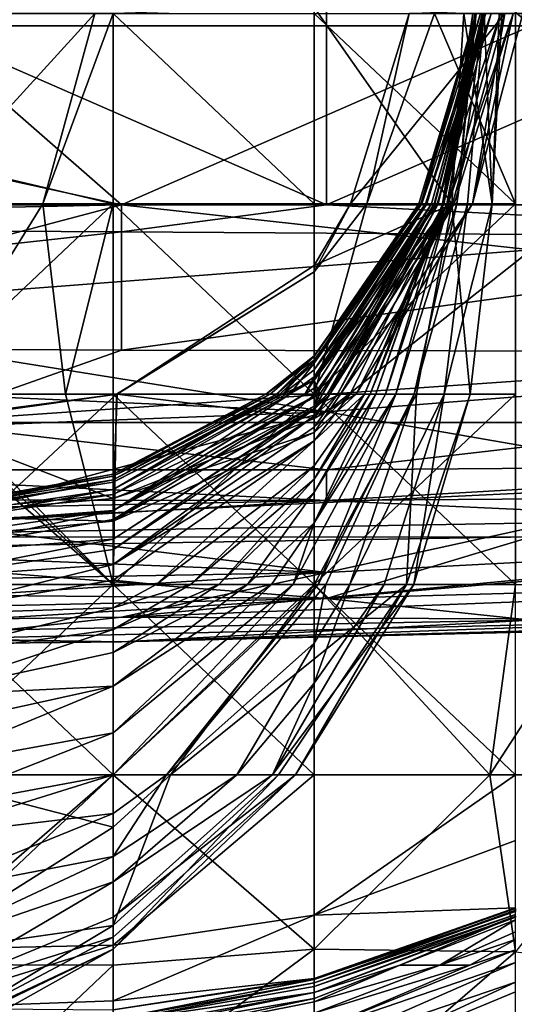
# Model space of a CAD drawing. Extents: x -161 to 11, y -10 to 160.
# Tile 380 of 499: x 0.973 to 0.9838, y -0.345 to -0.3235. Entities that reach past the tile are written whole.
import ezdxf

# ---------------------------------------------------------------- set-up
doc = ezdxf.new("R2010")
doc.units = 0
doc.header["$MEASUREMENT"] = 0
doc.layers.get('0').update_dxf_attribs({"linetype": 'CONTINUOUS'})

msp = doc.modelspace()

# ---------------------------------------------------------------- linework, layer by layer
for points in [[(0.961839, -0.315807, 0.380169), (0.970781, -0.32362, 0.375419), (0.979723, -0.319713, 0.377128)], [(0.952897, -0.319713, 0.266201), (0.979723, -0.319713, 0.266117), (0.970781, -0.32362, 0.268141)], [(0.970781, -0.32362, 0.375419), (0.984194, -0.32362, 0.374077), (0.979723, -0.319713, 0.377128)], [(0.970781, -0.32362, 0.268141), (0.979723, -0.319713, 0.266117), (0.979723, -0.327526, 0.271485)], [(0.979723, -0.319713, 0.266117), (0.993136, -0.319713, 0.266298), (0.988665, -0.32362, 0.268075)], [(0.988665, -0.319713, 0.375473), (0.979723, -0.319713, 0.377128), (0.984194, -0.32362, 0.374077)], [(0.988665, -0.32362, 0.268075), (0.979723, -0.327526, 0.271485), (0.979723, -0.319713, 0.266117)], [(0.975071, -0.323351, 0.001786), (0.975071, -0.327502, 0.001692), (0.957512, -0.323351, 0.001445)], [(0.970681, -0.331652, 0.001558), (0.957512, -0.323351, 0.001445), (0.975071, -0.327502, 0.001692)], [(0.971929, -0.323351, 0.018921), (0.970879, -0.327502, 0.018921), (0.974672, -0.323351, 0.015164)], [(0.974672, -0.323351, 0.015164), (0.970879, -0.327502, 0.018921), (0.973533, -0.327502, 0.015164)], [(0.975071, -0.323351, 0.014122), (0.974672, -0.323351, 0.015164), (0.973533, -0.327502, 0.015164)], [(0.975071, -0.323351, 0.014122), (0.973533, -0.327502, 0.015164), (0.975071, -0.327502, 0.011845)], [(0.97946, -0.323222, 0.011407), (0.975071, -0.323351, 0.014122), (0.97946, -0.327502, 0.0117)], [(0.97946, -0.327502, 0.0117), (0.975071, -0.323351, 0.014122), (0.975071, -0.327502, 0.011845)], [(0.97946, -0.323351, 0.001897), (0.97946, -0.327502, 0.002034), (0.975071, -0.323351, 0.001786)], [(0.975071, -0.327502, 0.001692), (0.975071, -0.323351, 0.001786), (0.97946, -0.327502, 0.002034)], [(0.982724, -0.323351, 0.015164), (0.97946, -0.323222, 0.011407), (0.982461, -0.327502, 0.015164)], [(0.97946, -0.327502, 0.0117), (0.982461, -0.327502, 0.015164), (0.97946, -0.323222, 0.011407)], [(0.98385, -0.327502, 0.003399), (0.97946, -0.323351, 0.001897), (0.98385, -0.323351, 0.002876)], [(0.97946, -0.327502, 0.002034), (0.97946, -0.323351, 0.001897), (0.98385, -0.327502, 0.003399)], [(0.980606, -0.327502, 0.270649), (0.981528, -0.323351, 0.266891), (0.980249, -0.327502, 0.266891)], [(0.981528, -0.323351, 0.266891), (0.983619, -0.323351, 0.263134), (0.980249, -0.327502, 0.266891)], [(0.982477, -0.327502, 0.263134), (0.980249, -0.327502, 0.266891), (0.983619, -0.323351, 0.263134)], [(0.980606, -0.327502, 0.270649), (0.98385, -0.327502, 0.27285), (0.98208, -0.323351, 0.270649)], [(0.981528, -0.323351, 0.266891), (0.980606, -0.327502, 0.270649), (0.98208, -0.323351, 0.270649)], [(0.981803, -0.327502, 0.20302), (0.983, -0.323351, 0.191749), (0.981744, -0.327502, 0.187992)], [(0.982981, -0.323351, 0.176721), (0.981744, -0.327502, 0.187992), (0.983, -0.323351, 0.191749)], [(0.981744, -0.327502, 0.187992), (0.982981, -0.323351, 0.176721), (0.981786, -0.327502, 0.172963)], [(0.983086, -0.323351, 0.165449), (0.981786, -0.327502, 0.172963), (0.982981, -0.323351, 0.176721)], [(0.981786, -0.327502, 0.172963), (0.983086, -0.323351, 0.165449), (0.981917, -0.327502, 0.161692)], [(0.981887, -0.327502, 0.214292), (0.983199, -0.323351, 0.206778), (0.981803, -0.327502, 0.20302)], [(0.983, -0.323351, 0.191749), (0.981803, -0.327502, 0.20302), (0.983199, -0.323351, 0.206778)], [(0.981887, -0.327502, 0.214292), (0.98214, -0.327502, 0.225563), (0.983317, -0.323351, 0.221806)], [(0.983199, -0.323351, 0.206778), (0.981887, -0.327502, 0.214292), (0.983317, -0.323351, 0.221806)], [(0.983165, -0.323351, 0.150421), (0.981917, -0.327502, 0.161692), (0.983086, -0.323351, 0.165449)], [(0.981917, -0.327502, 0.161692), (0.983165, -0.323351, 0.150421), (0.98202, -0.327502, 0.150421)], [(0.983176, -0.323351, 0.139149), (0.98202, -0.327502, 0.150421), (0.983165, -0.323351, 0.150421)], [(0.98202, -0.327502, 0.150421), (0.983176, -0.323351, 0.139149), (0.982072, -0.327502, 0.139149)], [(0.982072, -0.327502, 0.139149), (0.983176, -0.323351, 0.139149), (0.982092, -0.327502, 0.127878)], [(0.98385, -0.323351, 0.272102), (0.98208, -0.323351, 0.270649), (0.98385, -0.327502, 0.27285)], [(0.983129, -0.323351, 0.116607), (0.982092, -0.327502, 0.127878), (0.983176, -0.323351, 0.139149)], [(0.983129, -0.323351, 0.116607), (0.982162, -0.327502, 0.116607), (0.982092, -0.327502, 0.127878)], [(0.983519, -0.323351, 0.236834), (0.98214, -0.327502, 0.225563), (0.982382, -0.327502, 0.244349)], [(0.983317, -0.323351, 0.221806), (0.98214, -0.327502, 0.225563), (0.983519, -0.323351, 0.236834)], [(0.98318, -0.323351, 0.105335), (0.982162, -0.327502, 0.116607), (0.983129, -0.323351, 0.116607)], [(0.982162, -0.327502, 0.116607), (0.98318, -0.323351, 0.105335), (0.982286, -0.327502, 0.105335)], [(0.982351, -0.327502, 0.094064), (0.98312, -0.323351, 0.090307), (0.982256, -0.327502, 0.079035)], [(0.982256, -0.327502, 0.079035), (0.98312, -0.323351, 0.090307), (0.982918, -0.323351, 0.064007)], [(0.982256, -0.327502, 0.079035), (0.982918, -0.323351, 0.064007), (0.982277, -0.327502, 0.067764)], [(0.982277, -0.327502, 0.067764), (0.982918, -0.323351, 0.064007), (0.982391, -0.327502, 0.056493)], [(0.98312, -0.323351, 0.090307), (0.982286, -0.327502, 0.105335), (0.98318, -0.323351, 0.105335)], [(0.982286, -0.327502, 0.105335), (0.98312, -0.323351, 0.090307), (0.982351, -0.327502, 0.094064)], [(0.982508, -0.327502, 0.251863), (0.983798, -0.323351, 0.25562), (0.982382, -0.327502, 0.244349)], [(0.983519, -0.323351, 0.236834), (0.982382, -0.327502, 0.244349), (0.983798, -0.323351, 0.25562)], [(0.982959, -0.323351, 0.052735), (0.982391, -0.327502, 0.056493), (0.982918, -0.323351, 0.064007)], [(0.982391, -0.327502, 0.056493), (0.982959, -0.323351, 0.052735), (0.982567, -0.327502, 0.045221)], [(0.982461, -0.327502, 0.015164), (0.983339, -0.327502, 0.018921), (0.982724, -0.323351, 0.015164)], [(0.982911, -0.327502, 0.259377), (0.982477, -0.327502, 0.263134), (0.983619, -0.323351, 0.263134)], [(0.982911, -0.327502, 0.259377), (0.983798, -0.323351, 0.25562), (0.982508, -0.327502, 0.251863)], [(0.98299, -0.323351, 0.045221), (0.982567, -0.327502, 0.045221), (0.982959, -0.323351, 0.052735)], [(0.983169, -0.323351, 0.030193), (0.982567, -0.327502, 0.045221), (0.98299, -0.323351, 0.045221)], [(0.982567, -0.327502, 0.045221), (0.983169, -0.323351, 0.030193), (0.982803, -0.327502, 0.03395)], [(0.983555, -0.323351, 0.018921), (0.982724, -0.323351, 0.015164), (0.983339, -0.327502, 0.018921)], [(0.983169, -0.323351, 0.030193), (0.983342, -0.327502, 0.022678), (0.982803, -0.327502, 0.03395)], [(0.984012, -0.323351, 0.259377), (0.982911, -0.327502, 0.259377), (0.983619, -0.323351, 0.263134)], [(0.983798, -0.323351, 0.25562), (0.982911, -0.327502, 0.259377), (0.984012, -0.323351, 0.259377)], [(0.983492, -0.323351, 0.022678), (0.983342, -0.327502, 0.022678), (0.983169, -0.323351, 0.030193)], [(0.983339, -0.327502, 0.018921), (0.983342, -0.327502, 0.022678), (0.983555, -0.323351, 0.018921)], [(0.983555, -0.323351, 0.018921), (0.983342, -0.327502, 0.022678), (0.983492, -0.323351, 0.022678)], [(0.975252, -0.327526, 0.271605), (0.952897, -0.327985, 0.272269), (0.957368, -0.32362, 0.268196)], [(0.970781, -0.32362, 0.268141), (0.975252, -0.327526, 0.271605), (0.957368, -0.32362, 0.268196)], [(0.975252, -0.327526, 0.37193), (0.970781, -0.32362, 0.375419), (0.96631, -0.327526, 0.372397)], [(0.975252, -0.327526, 0.271605), (0.970781, -0.32362, 0.268141), (0.979723, -0.327526, 0.271485)], [(0.984194, -0.32362, 0.374077), (0.970781, -0.32362, 0.375419), (0.975252, -0.327526, 0.37193)], [(0.975252, -0.327526, 0.37193), (0.984194, -0.327526, 0.370882), (0.984194, -0.32362, 0.374077)], [(0.988665, -0.32362, 0.268075), (0.993136, -0.327526, 0.271482), (0.979723, -0.327526, 0.271485)], [(0.975252, -0.327526, 0.271605), (0.975252, -0.328115, 0.272269), (0.952897, -0.327985, 0.272269)], [(0.96631, -0.327526, 0.372397), (0.96631, -0.329883, 0.369925), (0.975252, -0.327526, 0.37193)], [(0.975252, -0.327526, 0.37193), (0.96631, -0.329883, 0.369925), (0.984194, -0.328501, 0.369925)], [(0.975071, -0.331652, 0.001736), (0.970681, -0.331652, 0.001558), (0.975071, -0.327502, 0.001692)], [(0.973533, -0.327502, 0.015164), (0.970879, -0.327502, 0.018921), (0.97096, -0.331652, 0.015164)], [(0.97096, -0.331652, 0.015164), (0.97403, -0.331652, 0.011407), (0.973533, -0.327502, 0.015164)], [(0.97403, -0.331652, 0.011407), (0.975071, -0.327502, 0.011845), (0.973533, -0.327502, 0.015164)], [(0.97403, -0.331652, 0.011407), (0.975071, -0.331652, 0.011113), (0.975071, -0.327502, 0.011845)], [(0.975071, -0.331652, 0.011113), (0.97946, -0.331652, 0.012571), (0.975071, -0.327502, 0.011845)], [(0.97946, -0.327502, 0.002034), (0.97946, -0.331652, 0.00251), (0.975071, -0.327502, 0.001692)], [(0.975071, -0.331652, 0.001736), (0.975071, -0.327502, 0.001692), (0.97946, -0.331652, 0.00251)], [(0.97946, -0.331652, 0.012571), (0.97946, -0.327502, 0.0117), (0.975071, -0.327502, 0.011845)], [(0.975252, -0.328115, 0.272269), (0.975252, -0.327526, 0.271605), (0.979723, -0.327526, 0.271485)], [(0.993136, -0.32823, 0.272269), (0.975252, -0.328115, 0.272269), (0.979723, -0.327526, 0.271485)], [(0.984194, -0.328501, 0.369925), (0.984194, -0.327526, 0.370882), (0.975252, -0.327526, 0.37193)], [(0.979256, -0.331652, 0.154178), (0.97946, -0.331273, 0.161692), (0.981917, -0.327502, 0.161692)], [(0.981917, -0.327502, 0.161692), (0.98202, -0.327502, 0.150421), (0.979256, -0.331652, 0.154178)], [(0.97946, -0.331523, 0.150421), (0.979256, -0.331652, 0.154178), (0.98202, -0.327502, 0.150421)], [(0.982461, -0.327502, 0.015164), (0.97946, -0.331652, 0.012571), (0.981688, -0.331652, 0.015164)], [(0.982461, -0.327502, 0.015164), (0.97946, -0.327502, 0.0117), (0.97946, -0.331652, 0.012571)], [(0.97946, -0.331652, 0.00251), (0.97946, -0.327502, 0.002034), (0.98385, -0.327502, 0.003399)], [(0.97946, -0.331652, 0.00251), (0.98385, -0.327502, 0.003399), (0.98385, -0.331652, 0.004321)], [(0.981887, -0.327502, 0.214292), (0.97946, -0.331121, 0.221806), (0.98214, -0.327502, 0.225563)], [(0.981887, -0.327502, 0.214292), (0.97946, -0.330912, 0.214292), (0.97946, -0.331121, 0.221806)], [(0.97946, -0.330814, 0.206778), (0.97946, -0.330912, 0.214292), (0.981887, -0.327502, 0.214292)], [(0.981887, -0.327502, 0.214292), (0.981803, -0.327502, 0.20302), (0.97946, -0.330814, 0.206778)], [(0.97946, -0.330833, 0.191749), (0.97946, -0.330814, 0.206778), (0.981803, -0.327502, 0.20302)], [(0.981803, -0.327502, 0.20302), (0.981744, -0.327502, 0.187992), (0.97946, -0.330833, 0.191749)], [(0.97946, -0.33093, 0.184235), (0.97946, -0.330833, 0.191749), (0.981744, -0.327502, 0.187992)], [(0.97946, -0.33093, 0.184235), (0.981744, -0.327502, 0.187992), (0.981786, -0.327502, 0.172963)], [(0.981786, -0.327502, 0.172963), (0.97946, -0.330973, 0.176721), (0.97946, -0.33093, 0.184235)], [(0.97946, -0.330973, 0.176721), (0.981786, -0.327502, 0.172963), (0.981917, -0.327502, 0.161692)], [(0.981917, -0.327502, 0.161692), (0.97946, -0.331273, 0.161692), (0.97946, -0.330973, 0.176721)], [(0.979521, -0.331652, 0.142906), (0.97946, -0.331523, 0.150421), (0.98202, -0.327502, 0.150421)], [(0.98385, -0.327502, 0.27285), (0.97946, -0.331652, 0.272314), (0.98385, -0.331652, 0.273603)], [(0.97946, -0.331652, 0.272314), (0.98385, -0.327502, 0.27285), (0.980606, -0.327502, 0.270649)], [(0.97946, -0.328984, 0.270649), (0.97946, -0.331652, 0.272314), (0.980606, -0.327502, 0.270649)], [(0.97946, -0.328984, 0.270649), (0.980606, -0.327502, 0.270649), (0.980249, -0.327502, 0.266891)], [(0.980249, -0.327502, 0.266891), (0.97946, -0.328846, 0.266891), (0.97946, -0.328984, 0.270649)], [(0.980249, -0.327502, 0.266891), (0.982477, -0.327502, 0.263134), (0.97946, -0.328846, 0.266891)], [(0.982477, -0.327502, 0.263134), (0.97946, -0.33218, 0.263134), (0.97946, -0.328846, 0.266891)], [(0.97946, -0.331343, 0.225563), (0.979581, -0.331652, 0.244349), (0.982382, -0.327502, 0.244349)], [(0.982382, -0.327502, 0.244349), (0.98214, -0.327502, 0.225563), (0.97946, -0.331343, 0.225563)], [(0.97946, -0.331121, 0.221806), (0.97946, -0.331343, 0.225563), (0.98214, -0.327502, 0.225563)], [(0.980373, -0.331652, 0.259377), (0.97946, -0.33218, 0.263134), (0.982477, -0.327502, 0.263134)], [(0.97946, -0.331965, 0.131635), (0.979521, -0.331652, 0.142906), (0.982072, -0.327502, 0.139149)], [(0.982072, -0.327502, 0.139149), (0.979742, -0.331652, 0.131635), (0.97946, -0.331965, 0.131635)], [(0.982072, -0.327502, 0.139149), (0.979521, -0.331652, 0.142906), (0.98202, -0.327502, 0.150421)], [(0.97975, -0.331652, 0.251863), (0.982382, -0.327502, 0.244349), (0.979581, -0.331652, 0.244349)], [(0.979723, -0.327526, 0.271485), (0.993136, -0.327526, 0.271482), (0.993136, -0.32823, 0.272269)], [(0.982092, -0.327502, 0.127878), (0.979742, -0.331652, 0.131635), (0.982072, -0.327502, 0.139149)], [(0.979742, -0.331652, 0.131635), (0.982092, -0.327502, 0.127878), (0.979796, -0.331652, 0.124121)], [(0.980035, -0.331652, 0.25562), (0.982508, -0.327502, 0.251863), (0.97975, -0.331652, 0.251863)], [(0.982382, -0.327502, 0.244349), (0.97975, -0.331652, 0.251863), (0.982508, -0.327502, 0.251863)], [(0.982162, -0.327502, 0.116607), (0.979796, -0.331652, 0.124121), (0.982092, -0.327502, 0.127878)], [(0.979796, -0.331652, 0.124121), (0.982162, -0.327502, 0.116607), (0.979969, -0.331652, 0.116607)], [(0.982286, -0.327502, 0.105335), (0.979969, -0.331652, 0.116607), (0.982162, -0.327502, 0.116607)], [(0.979969, -0.331652, 0.116607), (0.982286, -0.327502, 0.105335), (0.980242, -0.331652, 0.105335)], [(0.980373, -0.331652, 0.259377), (0.982911, -0.327502, 0.259377), (0.980035, -0.331652, 0.25562)], [(0.982508, -0.327502, 0.251863), (0.980035, -0.331652, 0.25562), (0.982911, -0.327502, 0.259377)], [(0.980242, -0.331652, 0.105335), (0.982286, -0.327502, 0.105335), (0.980556, -0.331652, 0.094064)], [(0.982911, -0.327502, 0.259377), (0.980373, -0.331652, 0.259377), (0.982477, -0.327502, 0.263134)], [(0.982351, -0.327502, 0.094064), (0.980556, -0.331652, 0.094064), (0.982286, -0.327502, 0.105335)], [(0.980556, -0.331652, 0.094064), (0.982351, -0.327502, 0.094064), (0.980676, -0.331652, 0.082792)], [(0.982256, -0.327502, 0.079035), (0.980676, -0.331652, 0.082792), (0.982351, -0.327502, 0.094064)], [(0.980676, -0.331652, 0.082792), (0.982256, -0.327502, 0.079035), (0.980802, -0.331652, 0.075278)], [(0.982277, -0.327502, 0.067764), (0.980802, -0.331652, 0.075278), (0.982256, -0.327502, 0.079035)], [(0.980802, -0.331652, 0.075278), (0.982277, -0.327502, 0.067764), (0.981015, -0.331652, 0.064007)], [(0.982391, -0.327502, 0.056493), (0.981015, -0.331652, 0.064007), (0.982277, -0.327502, 0.067764)], [(0.982391, -0.327502, 0.056493), (0.981242, -0.331652, 0.056493), (0.981015, -0.331652, 0.064007)], [(0.982567, -0.327502, 0.045221), (0.981242, -0.331652, 0.056493), (0.982391, -0.327502, 0.056493)], [(0.981242, -0.331652, 0.056493), (0.982567, -0.327502, 0.045221), (0.981636, -0.331652, 0.045221)], [(0.982803, -0.327502, 0.03395), (0.981636, -0.331652, 0.045221), (0.982567, -0.327502, 0.045221)], [(0.981636, -0.331652, 0.045221), (0.982803, -0.327502, 0.03395), (0.982294, -0.331652, 0.030193)], [(0.981688, -0.331652, 0.015164), (0.982863, -0.331652, 0.018921), (0.982461, -0.327502, 0.015164)], [(0.983342, -0.327502, 0.022678), (0.982294, -0.331652, 0.030193), (0.982803, -0.327502, 0.03395)], [(0.982294, -0.331652, 0.030193), (0.983342, -0.327502, 0.022678), (0.982863, -0.331652, 0.018921)], [(0.983339, -0.327502, 0.018921), (0.982461, -0.327502, 0.015164), (0.982863, -0.331652, 0.018921)], [(0.983339, -0.327502, 0.018921), (0.982863, -0.331652, 0.018921), (0.983342, -0.327502, 0.022678)], [(0.952897, -0.330565, 0.276175), (0.952897, -0.327985, 0.272269), (0.975252, -0.328115, 0.272269)], [(0.952897, -0.330565, 0.276175), (0.975252, -0.328115, 0.272269), (0.975252, -0.330692, 0.276175)], [(0.975252, -0.330692, 0.276175), (0.975252, -0.328115, 0.272269), (0.993136, -0.32823, 0.272269)], [(0.975252, -0.330692, 0.276175), (0.993136, -0.32823, 0.272269), (0.993136, -0.330727, 0.276175)], [(0.96631, -0.329883, 0.369925), (0.979723, -0.33204, 0.366019), (0.984194, -0.328501, 0.369925)], [(0.979723, -0.33204, 0.366019), (0.988665, -0.331329, 0.366019), (0.984194, -0.328501, 0.369925)], [(0.97946, -0.328846, 0.266891), (0.97946, -0.33218, 0.263134), (0.975158, -0.331652, 0.266891)], [(0.97946, -0.328984, 0.270649), (0.97946, -0.328846, 0.266891), (0.975158, -0.331652, 0.266891)], [(0.975145, -0.331652, 0.270649), (0.97946, -0.331652, 0.272314), (0.97946, -0.328984, 0.270649)], [(0.97946, -0.328984, 0.270649), (0.975158, -0.331652, 0.266891), (0.975145, -0.331652, 0.270649)], [(0.96631, -0.329883, 0.369925), (0.96631, -0.331432, 0.367816), (0.979723, -0.33204, 0.366019)], [(0.970781, -0.332271, 0.280081), (0.952897, -0.330565, 0.276175), (0.975252, -0.330692, 0.276175)], [(0.993136, -0.330727, 0.276175), (0.970781, -0.332271, 0.280081), (0.975252, -0.330692, 0.276175)], [(0.988665, -0.332267, 0.280081), (0.970781, -0.332271, 0.280081), (0.993136, -0.330727, 0.276175)], [(0.97946, -0.330814, 0.206778), (0.978404, -0.331652, 0.206778), (0.97946, -0.330912, 0.214292)], [(0.978404, -0.331652, 0.206778), (0.97946, -0.330814, 0.206778), (0.97946, -0.330833, 0.191749)], [(0.978404, -0.331652, 0.206778), (0.97946, -0.330833, 0.191749), (0.978496, -0.331652, 0.191749)], [(0.978638, -0.331652, 0.184235), (0.978496, -0.331652, 0.191749), (0.97946, -0.330833, 0.191749)], [(0.97946, -0.33093, 0.184235), (0.978638, -0.331652, 0.184235), (0.97946, -0.330833, 0.191749)], [(0.97946, -0.330912, 0.214292), (0.978404, -0.331652, 0.206778), (0.978767, -0.331652, 0.221806)], [(0.978638, -0.331652, 0.184235), (0.97946, -0.33093, 0.184235), (0.978708, -0.331652, 0.176721)], [(0.97946, -0.33093, 0.184235), (0.97946, -0.330973, 0.176721), (0.978708, -0.331652, 0.176721)], [(0.978924, -0.331652, 0.165449), (0.978708, -0.331652, 0.176721), (0.97946, -0.330973, 0.176721)], [(0.97946, -0.330912, 0.214292), (0.978767, -0.331652, 0.221806), (0.97946, -0.331121, 0.221806)], [(0.97946, -0.330973, 0.176721), (0.97946, -0.331273, 0.161692), (0.978924, -0.331652, 0.165449)], [(0.97946, -0.331121, 0.221806), (0.978767, -0.331652, 0.221806), (0.97946, -0.331343, 0.225563)], [(0.97946, -0.331273, 0.161692), (0.979256, -0.331652, 0.154178), (0.978924, -0.331652, 0.165449)], [(0.96631, -0.331432, 0.367816), (0.96631, -0.332555, 0.366019), (0.979723, -0.33204, 0.366019)], [(0.97946, -0.331343, 0.225563), (0.978767, -0.331652, 0.221806), (0.975071, -0.333573, 0.225563)], [(0.97946, -0.331343, 0.225563), (0.975071, -0.333843, 0.244349), (0.979581, -0.331652, 0.244349)], [(0.97946, -0.331343, 0.225563), (0.975071, -0.333573, 0.225563), (0.975071, -0.333843, 0.244349)], [(0.979723, -0.33204, 0.366019), (0.988665, -0.333586, 0.362112), (0.988665, -0.331329, 0.366019)], [(0.975071, -0.335802, 0.011627), (0.97096, -0.331652, 0.015164), (0.970681, -0.331983, 0.015164)], [(0.975071, -0.331652, 0.001736), (0.975071, -0.335802, 0.002185), (0.970681, -0.331652, 0.001558)], [(0.970681, -0.335802, 0.001684), (0.970681, -0.331652, 0.001558), (0.975071, -0.335802, 0.002185)], [(0.970681, -0.332287, 0.270649), (0.970681, -0.335802, 0.273739), (0.975145, -0.331652, 0.270649)], [(0.975071, -0.335802, 0.273755), (0.975145, -0.331652, 0.270649), (0.970681, -0.335802, 0.273739)], [(0.975158, -0.331652, 0.266891), (0.970681, -0.332287, 0.270649), (0.975145, -0.331652, 0.270649)], [(0.975158, -0.331652, 0.266891), (0.970681, -0.332243, 0.266891), (0.970681, -0.332287, 0.270649)], [(0.970681, -0.332243, 0.266891), (0.975158, -0.331652, 0.266891), (0.975071, -0.333925, 0.263134)], [(0.97403, -0.331652, 0.011407), (0.97096, -0.331652, 0.015164), (0.975071, -0.335802, 0.011627)], [(0.975071, -0.335802, 0.011627), (0.975071, -0.331652, 0.011113), (0.97403, -0.331652, 0.011407)], [(0.975071, -0.334196, 0.154178), (0.97946, -0.331523, 0.150421), (0.979521, -0.331652, 0.142906)], [(0.97946, -0.331523, 0.150421), (0.975071, -0.334196, 0.154178), (0.979256, -0.331652, 0.154178)], [(0.97946, -0.331652, 0.012571), (0.975071, -0.335802, 0.011627), (0.97946, -0.335802, 0.01487)], [(0.975071, -0.335802, 0.011627), (0.97946, -0.331652, 0.012571), (0.975071, -0.331652, 0.011113)], [(0.975071, -0.331652, 0.001736), (0.97946, -0.331652, 0.00251), (0.97946, -0.335802, 0.003429)], [(0.975071, -0.335802, 0.002185), (0.975071, -0.331652, 0.001736), (0.97946, -0.335802, 0.003429)], [(0.975071, -0.333573, 0.225563), (0.978767, -0.331652, 0.221806), (0.975071, -0.333439, 0.218049)], [(0.978404, -0.331652, 0.206778), (0.975071, -0.333439, 0.218049), (0.978767, -0.331652, 0.221806)], [(0.975071, -0.333439, 0.218049), (0.978404, -0.331652, 0.206778), (0.975071, -0.333393, 0.206778)], [(0.978496, -0.331652, 0.191749), (0.975071, -0.333393, 0.206778), (0.978404, -0.331652, 0.206778)], [(0.975071, -0.333393, 0.206778), (0.978496, -0.331652, 0.191749), (0.975071, -0.333521, 0.191749)], [(0.978638, -0.331652, 0.184235), (0.975071, -0.333521, 0.191749), (0.978496, -0.331652, 0.191749)], [(0.975071, -0.333521, 0.191749), (0.978638, -0.331652, 0.184235), (0.975071, -0.333733, 0.176721)], [(0.978708, -0.331652, 0.176721), (0.975071, -0.333733, 0.176721), (0.978638, -0.331652, 0.184235)], [(0.978924, -0.331652, 0.165449), (0.975071, -0.333733, 0.176721), (0.978708, -0.331652, 0.176721)], [(0.975071, -0.333733, 0.176721), (0.978924, -0.331652, 0.165449), (0.975071, -0.334196, 0.154178)], [(0.979256, -0.331652, 0.154178), (0.975071, -0.334196, 0.154178), (0.978924, -0.331652, 0.165449)], [(0.975071, -0.334196, 0.154178), (0.979521, -0.331652, 0.142906), (0.975071, -0.334387, 0.146664)], [(0.975071, -0.334387, 0.146664), (0.979521, -0.331652, 0.142906), (0.97946, -0.331965, 0.131635)], [(0.975071, -0.335802, 0.273755), (0.97946, -0.335802, 0.273968), (0.97946, -0.331652, 0.272314)], [(0.97946, -0.331652, 0.272314), (0.975145, -0.331652, 0.270649), (0.975071, -0.335802, 0.273755)], [(0.975071, -0.333925, 0.263134), (0.975158, -0.331652, 0.266891), (0.97946, -0.33218, 0.263134)], [(0.975071, -0.334186, 0.25562), (0.97946, -0.331912, 0.251863), (0.979581, -0.331652, 0.244349)], [(0.979581, -0.331652, 0.244349), (0.975071, -0.333843, 0.244349), (0.975071, -0.334186, 0.25562)], [(0.978997, -0.335802, 0.06025), (0.981242, -0.331652, 0.056493), (0.979544, -0.335802, 0.052735)], [(0.97946, -0.334459, 0.067764), (0.981242, -0.331652, 0.056493), (0.978997, -0.335802, 0.06025)], [(0.981688, -0.331652, 0.015164), (0.97946, -0.335802, 0.01487), (0.981469, -0.335802, 0.018921)], [(0.97946, -0.335802, 0.01487), (0.981688, -0.331652, 0.015164), (0.97946, -0.331652, 0.012571)], [(0.98385, -0.331652, 0.004321), (0.98385, -0.335802, 0.005897), (0.97946, -0.335802, 0.003429)], [(0.97946, -0.335802, 0.003429), (0.97946, -0.331652, 0.00251), (0.98385, -0.331652, 0.004321)], [(0.980556, -0.331652, 0.094064), (0.97946, -0.333214, 0.094064), (0.97946, -0.332666, 0.105335)], [(0.97946, -0.333508, 0.08655), (0.97946, -0.333214, 0.094064), (0.980556, -0.331652, 0.094064)], [(0.980556, -0.331652, 0.094064), (0.980676, -0.331652, 0.082792), (0.97946, -0.333508, 0.08655)], [(0.980676, -0.331652, 0.082792), (0.97946, -0.333788, 0.079035), (0.97946, -0.333508, 0.08655)], [(0.980676, -0.331652, 0.082792), (0.980802, -0.331652, 0.075278), (0.97946, -0.333788, 0.079035)], [(0.980802, -0.331652, 0.075278), (0.97946, -0.334459, 0.067764), (0.97946, -0.333788, 0.079035)], [(0.980802, -0.331652, 0.075278), (0.981015, -0.331652, 0.064007), (0.97946, -0.334459, 0.067764)], [(0.97946, -0.334459, 0.067764), (0.981015, -0.331652, 0.064007), (0.981242, -0.331652, 0.056493)], [(0.980373, -0.331652, 0.259377), (0.97946, -0.332485, 0.259377), (0.97946, -0.33218, 0.263134)], [(0.980035, -0.331652, 0.25562), (0.97946, -0.332485, 0.259377), (0.980373, -0.331652, 0.259377)], [(0.980035, -0.331652, 0.25562), (0.97946, -0.331912, 0.251863), (0.97946, -0.332485, 0.259377)], [(0.97975, -0.331652, 0.251863), (0.97946, -0.331912, 0.251863), (0.980035, -0.331652, 0.25562)], [(0.97946, -0.331912, 0.251863), (0.97975, -0.331652, 0.251863), (0.979581, -0.331652, 0.244349)], [(0.97946, -0.331988, 0.127878), (0.97946, -0.331965, 0.131635), (0.979742, -0.331652, 0.131635)], [(0.979742, -0.331652, 0.131635), (0.979796, -0.331652, 0.124121), (0.97946, -0.331988, 0.127878)], [(0.979796, -0.331652, 0.124121), (0.97946, -0.332133, 0.120364), (0.97946, -0.331988, 0.127878)], [(0.979796, -0.331652, 0.124121), (0.979969, -0.331652, 0.116607), (0.97946, -0.332133, 0.120364)], [(0.979969, -0.331652, 0.116607), (0.97946, -0.332369, 0.112849), (0.97946, -0.332133, 0.120364)], [(0.979969, -0.331652, 0.116607), (0.980242, -0.331652, 0.105335), (0.97946, -0.332369, 0.112849)], [(0.980242, -0.331652, 0.105335), (0.97946, -0.332666, 0.105335), (0.97946, -0.332369, 0.112849)], [(0.97946, -0.332666, 0.105335), (0.980242, -0.331652, 0.105335), (0.980556, -0.331652, 0.094064)], [(0.98385, -0.331652, 0.273603), (0.97946, -0.331652, 0.272314), (0.98385, -0.335802, 0.273611)], [(0.98385, -0.335802, 0.273611), (0.97946, -0.331652, 0.272314), (0.97946, -0.335802, 0.273968)], [(0.981636, -0.331652, 0.045221), (0.979544, -0.335802, 0.052735), (0.981242, -0.331652, 0.056493)], [(0.979544, -0.335802, 0.052735), (0.981636, -0.331652, 0.045221), (0.979713, -0.335802, 0.048978)], [(0.979713, -0.335802, 0.048978), (0.981636, -0.331652, 0.045221), (0.980232, -0.335802, 0.041464)], [(0.982294, -0.331652, 0.030193), (0.980232, -0.335802, 0.041464), (0.981636, -0.331652, 0.045221)], [(0.980232, -0.335802, 0.041464), (0.982294, -0.331652, 0.030193), (0.980982, -0.335802, 0.030193)], [(0.980982, -0.335802, 0.030193), (0.982294, -0.331652, 0.030193), (0.981634, -0.335802, 0.022678)], [(0.981688, -0.331652, 0.015164), (0.981469, -0.335802, 0.018921), (0.982863, -0.331652, 0.018921)], [(0.981469, -0.335802, 0.018921), (0.981634, -0.335802, 0.022678), (0.982863, -0.331652, 0.018921)], [(0.982863, -0.331652, 0.018921), (0.981634, -0.335802, 0.022678), (0.982294, -0.331652, 0.030193)], [(0.97946, -0.331912, 0.251863), (0.975071, -0.334422, 0.259377), (0.97946, -0.332485, 0.259377)], [(0.97946, -0.331912, 0.251863), (0.975071, -0.334186, 0.25562), (0.975071, -0.334422, 0.259377)], [(0.96631, -0.332555, 0.366019), (0.970781, -0.334445, 0.362112), (0.979723, -0.33204, 0.366019)], [(0.967214, -0.335802, 0.015164), (0.975071, -0.335802, 0.011627), (0.970681, -0.331983, 0.015164)], [(0.979723, -0.33204, 0.366019), (0.970781, -0.334445, 0.362112), (0.988665, -0.333586, 0.362112)], [(0.97946, -0.331965, 0.131635), (0.975071, -0.334812, 0.131635), (0.975071, -0.334387, 0.146664)], [(0.97946, -0.331965, 0.131635), (0.97946, -0.331988, 0.127878), (0.975071, -0.334812, 0.131635)], [(0.975071, -0.334812, 0.131635), (0.97946, -0.331988, 0.127878), (0.975071, -0.335039, 0.124121)], [(0.97946, -0.332133, 0.120364), (0.975071, -0.335039, 0.124121), (0.97946, -0.331988, 0.127878)], [(0.975071, -0.335039, 0.124121), (0.97946, -0.332133, 0.120364), (0.975071, -0.335368, 0.116607)], [(0.97946, -0.332369, 0.112849), (0.975071, -0.335368, 0.116607), (0.97946, -0.332133, 0.120364)], [(0.96631, -0.333299, 0.283987), (0.970781, -0.332271, 0.280081), (0.979723, -0.333299, 0.283987)], [(0.970681, -0.334308, 0.263134), (0.970681, -0.332243, 0.266891), (0.975071, -0.333925, 0.263134)], [(0.979723, -0.333299, 0.283987), (0.970781, -0.332271, 0.280081), (0.988665, -0.332267, 0.280081)], [(0.97946, -0.33218, 0.263134), (0.97946, -0.332485, 0.259377), (0.975071, -0.333925, 0.263134)], [(0.97946, -0.332666, 0.105335), (0.975071, -0.335368, 0.116607), (0.97946, -0.332369, 0.112849)], [(0.979723, -0.333299, 0.283987), (0.988665, -0.332267, 0.280081), (0.993136, -0.333203, 0.283987)], [(0.975071, -0.333925, 0.263134), (0.97946, -0.332485, 0.259377), (0.975071, -0.334422, 0.259377)], [(0.975071, -0.335368, 0.116607), (0.97946, -0.332666, 0.105335), (0.975071, -0.335711, 0.109092)], [(0.975071, -0.335711, 0.109092), (0.97946, -0.332666, 0.105335), (0.976006, -0.335802, 0.097821)], [(0.97946, -0.333214, 0.094064), (0.976006, -0.335802, 0.097821), (0.97946, -0.332666, 0.105335)], [(0.976006, -0.335802, 0.097821), (0.97946, -0.333214, 0.094064), (0.976756, -0.335802, 0.090307)], [(0.97946, -0.333508, 0.08655), (0.976756, -0.335802, 0.090307), (0.97946, -0.333214, 0.094064)], [(0.979723, -0.333967, 0.287894), (0.993136, -0.333203, 0.283987), (0.993136, -0.333865, 0.287894)], [(0.993136, -0.333203, 0.283987), (0.979723, -0.333967, 0.287894), (0.979723, -0.333299, 0.283987)], [(0.979723, -0.333967, 0.287894), (0.935013, -0.333914, 0.287894), (0.96631, -0.333299, 0.283987)], [(0.96631, -0.333299, 0.283987), (0.979723, -0.333299, 0.283987), (0.979723, -0.333967, 0.287894)], [(0.975071, -0.333393, 0.206778), (0.970681, -0.33419, 0.210535), (0.975071, -0.333439, 0.218049)], [(0.970681, -0.33419, 0.210535), (0.975071, -0.333393, 0.206778), (0.970681, -0.334219, 0.20302)], [(0.975071, -0.333521, 0.191749), (0.970681, -0.334219, 0.20302), (0.975071, -0.333393, 0.206778)], [(0.970681, -0.334255, 0.225563), (0.975071, -0.333573, 0.225563), (0.975071, -0.333439, 0.218049)], [(0.970681, -0.334255, 0.225563), (0.975071, -0.333439, 0.218049), (0.970681, -0.33419, 0.210535)], [(0.970681, -0.334219, 0.20302), (0.975071, -0.333521, 0.191749), (0.970681, -0.334383, 0.187992)], [(0.975071, -0.333733, 0.176721), (0.970681, -0.334383, 0.187992), (0.975071, -0.333521, 0.191749)], [(0.970681, -0.334277, 0.236834), (0.975071, -0.333843, 0.244349), (0.975071, -0.333573, 0.225563)], [(0.975071, -0.333573, 0.225563), (0.970681, -0.334255, 0.225563), (0.970681, -0.334277, 0.236834)], [(0.970781, -0.334445, 0.362112), (0.979723, -0.335537, 0.358206), (0.988665, -0.333586, 0.362112)], [(0.976756, -0.335802, 0.090307), (0.97946, -0.333508, 0.08655), (0.977379, -0.335802, 0.082792)], [(0.97946, -0.333788, 0.079035), (0.977379, -0.335802, 0.082792), (0.97946, -0.333508, 0.08655)], [(0.988665, -0.333586, 0.362112), (0.979723, -0.335537, 0.358206), (0.993136, -0.334835, 0.358206)], [(0.970681, -0.334383, 0.187992), (0.975071, -0.333733, 0.176721), (0.970681, -0.334542, 0.172963)], [(0.970681, -0.334542, 0.172963), (0.975071, -0.333733, 0.176721), (0.975071, -0.334196, 0.154178)], [(0.975071, -0.333843, 0.244349), (0.970681, -0.334521, 0.248106), (0.975071, -0.334186, 0.25562)], [(0.970681, -0.334521, 0.248106), (0.975071, -0.333843, 0.244349), (0.970681, -0.334277, 0.236834)], [(0.977379, -0.335802, 0.082792), (0.97946, -0.333788, 0.079035), (0.978003, -0.335802, 0.075278)], [(0.97946, -0.334459, 0.067764), (0.978003, -0.335802, 0.075278), (0.97946, -0.333788, 0.079035)], [(0.988665, -0.334388, 0.2918), (0.979723, -0.333967, 0.287894), (0.993136, -0.333865, 0.287894)], [(0.957368, -0.334423, 0.2918), (0.935013, -0.333914, 0.287894), (0.979723, -0.333967, 0.287894)], [(0.979723, -0.333967, 0.287894), (0.96631, -0.334769, 0.295706), (0.957368, -0.334423, 0.2918)], [(0.988665, -0.334388, 0.2918), (0.96631, -0.334769, 0.295706), (0.979723, -0.333967, 0.287894)], [(0.975071, -0.333925, 0.263134), (0.975071, -0.334422, 0.259377), (0.970681, -0.334308, 0.263134)], [(0.975071, -0.334422, 0.259377), (0.975071, -0.334186, 0.25562), (0.970681, -0.334829, 0.259377)], [(0.970681, -0.334829, 0.259377), (0.975071, -0.334186, 0.25562), (0.970681, -0.334521, 0.248106)], [(0.970681, -0.334542, 0.172963), (0.975071, -0.334196, 0.154178), (0.970681, -0.335133, 0.146664)], [(0.975071, -0.334196, 0.154178), (0.975071, -0.334387, 0.146664), (0.970681, -0.335133, 0.146664)], [(0.970781, -0.334445, 0.362112), (0.957368, -0.334648, 0.362112), (0.979723, -0.335537, 0.358206)], [(0.984194, -0.33476, 0.295706), (0.96631, -0.334769, 0.295706), (0.988665, -0.334388, 0.2918)], [(0.975071, -0.334422, 0.259377), (0.970681, -0.334829, 0.259377), (0.970681, -0.334308, 0.263134)], [(0.970681, -0.335133, 0.146664), (0.975071, -0.334387, 0.146664), (0.975071, -0.334812, 0.131635)], [(0.97946, -0.334459, 0.067764), (0.978524, -0.335802, 0.067764), (0.978003, -0.335802, 0.075278)], [(0.978524, -0.335802, 0.067764), (0.97946, -0.334459, 0.067764), (0.978997, -0.335802, 0.06025)], [(0.957368, -0.334648, 0.362112), (0.957368, -0.335934, 0.358206), (0.979723, -0.335537, 0.358206)], [(0.96631, -0.335055, 0.299612), (0.984194, -0.33476, 0.295706), (0.979723, -0.336108, 0.319144)], [(0.96631, -0.335055, 0.299612), (0.96631, -0.334769, 0.295706), (0.984194, -0.33476, 0.295706)], [(0.970681, -0.335133, 0.146664), (0.975071, -0.334812, 0.131635), (0.970681, -0.335673, 0.127878)], [(0.975071, -0.335039, 0.124121), (0.970681, -0.335673, 0.127878), (0.975071, -0.334812, 0.131635)], [(0.975252, -0.336511, 0.3543), (0.993136, -0.335821, 0.3543), (0.993136, -0.334835, 0.358206)], [(0.979723, -0.335537, 0.358206), (0.975252, -0.336511, 0.3543), (0.993136, -0.334835, 0.358206)], [(0.984194, -0.33476, 0.295706), (0.993136, -0.334939, 0.299612), (0.979723, -0.336108, 0.319144)], [(0.979723, -0.336108, 0.319144), (0.993136, -0.334939, 0.299612), (0.993136, -0.335729, 0.315237)], [(0.961839, -0.33595, 0.315237), (0.96631, -0.335055, 0.299612), (0.979723, -0.336108, 0.319144)], [(0.970681, -0.335673, 0.127878), (0.975071, -0.335039, 0.124121), (0.975071, -0.335368, 0.116607)], [(0.975071, -0.335368, 0.116607), (0.975071, -0.335711, 0.109092), (0.970681, -0.336458, 0.109092)], [(0.970681, -0.335673, 0.127878), (0.975071, -0.335368, 0.116607), (0.970681, -0.336458, 0.109092)], [(0.957368, -0.335934, 0.358206), (0.961839, -0.336691, 0.3543), (0.979723, -0.335537, 0.358206)], [(0.961839, -0.336691, 0.3543), (0.975252, -0.336511, 0.3543), (0.979723, -0.335537, 0.358206)], [(0.975071, -0.335802, 0.011627), (0.967214, -0.335802, 0.015164), (0.970681, -0.339952, 0.011823)], [(0.970681, -0.336458, 0.109092), (0.975071, -0.335711, 0.109092), (0.975071, -0.336314, 0.097821)], [(0.970681, -0.339952, 0.011823), (0.975071, -0.339952, 0.01407), (0.975071, -0.335802, 0.011627)], [(0.975071, -0.335802, 0.002185), (0.975071, -0.339952, 0.003269), (0.970681, -0.335802, 0.001684)], [(0.970681, -0.339952, 0.002354), (0.970681, -0.335802, 0.001684), (0.975071, -0.339952, 0.003269)], [(0.970681, -0.335802, 0.273739), (0.975071, -0.339952, 0.273496), (0.975071, -0.335802, 0.273755)], [(0.975071, -0.339952, 0.273496), (0.970681, -0.335802, 0.273739), (0.970681, -0.339952, 0.273577)], [(0.976006, -0.335802, 0.097821), (0.975071, -0.336314, 0.097821), (0.975071, -0.335711, 0.109092)], [(0.978997, -0.335802, 0.06025), (0.979544, -0.335802, 0.052735), (0.975071, -0.339952, 0.056243)], [(0.975071, -0.339952, 0.01407), (0.97946, -0.335802, 0.01487), (0.975071, -0.335802, 0.011627)], [(0.975071, -0.339952, 0.01407), (0.976319, -0.339952, 0.015164), (0.97946, -0.335802, 0.01487)], [(0.975071, -0.339952, 0.003269), (0.975071, -0.335802, 0.002185), (0.97946, -0.335802, 0.003429)], [(0.97946, -0.339952, 0.005078), (0.975071, -0.339952, 0.003269), (0.97946, -0.335802, 0.003429)], [(0.975071, -0.335802, 0.273755), (0.97946, -0.339952, 0.273099), (0.97946, -0.335802, 0.273968)], [(0.975071, -0.339952, 0.273496), (0.97946, -0.339952, 0.273099), (0.975071, -0.335802, 0.273755)], [(0.976756, -0.335802, 0.090307), (0.975071, -0.336314, 0.097821), (0.976006, -0.335802, 0.097821)], [(0.975071, -0.336314, 0.097821), (0.976756, -0.335802, 0.090307), (0.975071, -0.336785, 0.090307)], [(0.977379, -0.335802, 0.082792), (0.975071, -0.336785, 0.090307), (0.976756, -0.335802, 0.090307)], [(0.975071, -0.336785, 0.090307), (0.977379, -0.335802, 0.082792), (0.975071, -0.337282, 0.082792)], [(0.978003, -0.335802, 0.075278), (0.975071, -0.337282, 0.082792), (0.977379, -0.335802, 0.082792)], [(0.975071, -0.337282, 0.082792), (0.978003, -0.335802, 0.075278), (0.975071, -0.338022, 0.075278)], [(0.975071, -0.338022, 0.075278), (0.978003, -0.335802, 0.075278), (0.978524, -0.335802, 0.067764)], [(0.975071, -0.338022, 0.075278), (0.978524, -0.335802, 0.067764), (0.975071, -0.339038, 0.064007)], [(0.978524, -0.335802, 0.067764), (0.978997, -0.335802, 0.06025), (0.975071, -0.339038, 0.064007)], [(0.975071, -0.339038, 0.064007), (0.978997, -0.335802, 0.06025), (0.975071, -0.339952, 0.056243)], [(0.976235, -0.339952, 0.048978), (0.975071, -0.339952, 0.056243), (0.979544, -0.335802, 0.052735)], [(0.979713, -0.335802, 0.048978), (0.976235, -0.339952, 0.048978), (0.979544, -0.335802, 0.052735)], [(0.976235, -0.339952, 0.048978), (0.979713, -0.335802, 0.048978), (0.97946, -0.33708, 0.041464)], [(0.976319, -0.339952, 0.015164), (0.978675, -0.339952, 0.018921), (0.981469, -0.335802, 0.018921)], [(0.976319, -0.339952, 0.015164), (0.981469, -0.335802, 0.018921), (0.97946, -0.335802, 0.01487)], [(0.980982, -0.335802, 0.030193), (0.978546, -0.339952, 0.030193), (0.97946, -0.337951, 0.03395)], [(0.978546, -0.339952, 0.030193), (0.980982, -0.335802, 0.030193), (0.981634, -0.335802, 0.022678)], [(0.981634, -0.335802, 0.022678), (0.97905, -0.339952, 0.022678), (0.978546, -0.339952, 0.030193)], [(0.978675, -0.339952, 0.018921), (0.97905, -0.339952, 0.022678), (0.981469, -0.335802, 0.018921)], [(0.981469, -0.335802, 0.018921), (0.97905, -0.339952, 0.022678), (0.981634, -0.335802, 0.022678)], [(0.97946, -0.339952, 0.005078), (0.97946, -0.335802, 0.003429), (0.983289, -0.339952, 0.00765)], [(0.97946, -0.335802, 0.003429), (0.98385, -0.335802, 0.005897), (0.983289, -0.339952, 0.00765)], [(0.97946, -0.335802, 0.273968), (0.98385, -0.339952, 0.271923), (0.98385, -0.335802, 0.273611)], [(0.97946, -0.339952, 0.273099), (0.98385, -0.339952, 0.271923), (0.97946, -0.335802, 0.273968)], [(0.979713, -0.335802, 0.048978), (0.980232, -0.335802, 0.041464), (0.97946, -0.33708, 0.041464)], [(0.97946, -0.337951, 0.03395), (0.97946, -0.33708, 0.041464), (0.980232, -0.335802, 0.041464)], [(0.980232, -0.335802, 0.041464), (0.980982, -0.335802, 0.030193), (0.97946, -0.337951, 0.03395)], [(0.979723, -0.336108, 0.319144), (0.993136, -0.335729, 0.315237), (0.984194, -0.336582, 0.330862)], [(0.985988, -0.335802, 0.00765), (0.986909, -0.339952, 0.011407), (0.983289, -0.339952, 0.00765)], [(0.983289, -0.339952, 0.00765), (0.98385, -0.335802, 0.005897), (0.985988, -0.335802, 0.00765)], [(0.957368, -0.336601, 0.326956), (0.961839, -0.33595, 0.315237), (0.979723, -0.336108, 0.319144)], [(0.975252, -0.336511, 0.3543), (0.988665, -0.336571, 0.350394), (0.993136, -0.335821, 0.3543)], [(0.957368, -0.336601, 0.326956), (0.979723, -0.336108, 0.319144), (0.96631, -0.336905, 0.334769)], [(0.96631, -0.336905, 0.334769), (0.979723, -0.336108, 0.319144), (0.984194, -0.336582, 0.330862)], [(0.970681, -0.336458, 0.109092), (0.975071, -0.336314, 0.097821), (0.970681, -0.337388, 0.094064)], [(0.975071, -0.336314, 0.097821), (0.975071, -0.336785, 0.090307), (0.970681, -0.337388, 0.094064)], [(0.961839, -0.336691, 0.3543), (0.970781, -0.337004, 0.350394), (0.975252, -0.336511, 0.3543)], [(0.96631, -0.336905, 0.334769), (0.984194, -0.336582, 0.330862), (0.975252, -0.337053, 0.342581)], [(0.975252, -0.336511, 0.3543), (0.970781, -0.337004, 0.350394), (0.988665, -0.336571, 0.350394)], [(0.975252, -0.337053, 0.342581), (0.988665, -0.336571, 0.350394), (0.970781, -0.337004, 0.350394)], [(0.988665, -0.336571, 0.350394), (0.975252, -0.337053, 0.342581), (0.993136, -0.336575, 0.346487)], [(0.975252, -0.337053, 0.342581), (0.993136, -0.336621, 0.342581), (0.993136, -0.336575, 0.346487)], [(0.993136, -0.336621, 0.342581), (0.975252, -0.337053, 0.342581), (0.984194, -0.336582, 0.330862)], [(0.975071, -0.337282, 0.082792), (0.970681, -0.338238, 0.082792), (0.975071, -0.336785, 0.090307)], [(0.970681, -0.337388, 0.094064), (0.975071, -0.336785, 0.090307), (0.970681, -0.338238, 0.082792)], [(0.961839, -0.337199, 0.346487), (0.96631, -0.336905, 0.334769), (0.975252, -0.337053, 0.342581)], [(0.970781, -0.337004, 0.350394), (0.961839, -0.337199, 0.346487), (0.975252, -0.337053, 0.342581)], [(0.97946, -0.33708, 0.041464), (0.977769, -0.339952, 0.037707), (0.976235, -0.339952, 0.048978)], [(0.97946, -0.33708, 0.041464), (0.97946, -0.337951, 0.03395), (0.977769, -0.339952, 0.037707)], [(0.975071, -0.338022, 0.075278), (0.970681, -0.338238, 0.082792), (0.975071, -0.337282, 0.082792)], [(0.97946, -0.337951, 0.03395), (0.978546, -0.339952, 0.030193), (0.977769, -0.339952, 0.037707)], [(0.970681, -0.338238, 0.082792), (0.975071, -0.338022, 0.075278), (0.970681, -0.338986, 0.075278)], [(0.970681, -0.338986, 0.075278), (0.975071, -0.338022, 0.075278), (0.970681, -0.339835, 0.067764)], [(0.975071, -0.339038, 0.064007), (0.970681, -0.339835, 0.067764), (0.975071, -0.338022, 0.075278)], [(0.970681, -0.339835, 0.067764), (0.975071, -0.339038, 0.064007), (0.970681, -0.340767, 0.06025)], [(0.975071, -0.339952, 0.056243), (0.970681, -0.340767, 0.06025), (0.975071, -0.339038, 0.064007)], [(0.975071, -0.341091, 0.015164), (0.975071, -0.339952, 0.01407), (0.970681, -0.339952, 0.011823)], [(0.975071, -0.341091, 0.015164), (0.970681, -0.339952, 0.011823), (0.970681, -0.343861, 0.015164)], [(0.975071, -0.339952, 0.003269), (0.975071, -0.344102, 0.005381), (0.970681, -0.344088, 0.003893)], [(0.975071, -0.339952, 0.003269), (0.970681, -0.344088, 0.003893), (0.970681, -0.339952, 0.002354)], [(0.975071, -0.339952, 0.273496), (0.970681, -0.339952, 0.273577), (0.970681, -0.343763, 0.270649)], [(0.975071, -0.343665, 0.270649), (0.975071, -0.339952, 0.273496), (0.970681, -0.343763, 0.270649)], [(0.975071, -0.339952, 0.056243), (0.970681, -0.341318, 0.056493), (0.970681, -0.340767, 0.06025)], [(0.970681, -0.341318, 0.056493), (0.975071, -0.339952, 0.056243), (0.975071, -0.340796, 0.048978)], [(0.975071, -0.339952, 0.01407), (0.975071, -0.341091, 0.015164), (0.976319, -0.339952, 0.015164)], [(0.975071, -0.344102, 0.005381), (0.975071, -0.339952, 0.003269), (0.97946, -0.343755, 0.00765)], [(0.97946, -0.343755, 0.00765), (0.975071, -0.339952, 0.003269), (0.97946, -0.339952, 0.005078)], [(0.97946, -0.339952, 0.273099), (0.975071, -0.339952, 0.273496), (0.975071, -0.343665, 0.270649)], [(0.97946, -0.343014, 0.270649), (0.97946, -0.339952, 0.273099), (0.975071, -0.343665, 0.270649)], [(0.975071, -0.339952, 0.056243), (0.976235, -0.339952, 0.048978), (0.975071, -0.340796, 0.048978)], [(0.975071, -0.340796, 0.048978), (0.976235, -0.339952, 0.048978), (0.975071, -0.341734, 0.041464)], [(0.977769, -0.339952, 0.037707), (0.975071, -0.341734, 0.041464), (0.976235, -0.339952, 0.048978)], [(0.975071, -0.341734, 0.041464), (0.977769, -0.339952, 0.037707), (0.975071, -0.342287, 0.037707)], [(0.978546, -0.339952, 0.030193), (0.975071, -0.342287, 0.037707), (0.977769, -0.339952, 0.037707)], [(0.975071, -0.342287, 0.037707), (0.978546, -0.339952, 0.030193), (0.975071, -0.343053, 0.030193)], [(0.97905, -0.339952, 0.022678), (0.975071, -0.343053, 0.030193), (0.978546, -0.339952, 0.030193)], [(0.97905, -0.339952, 0.022678), (0.975071, -0.343493, 0.026436), (0.975071, -0.343053, 0.030193)], [(0.975071, -0.343493, 0.026436), (0.97905, -0.339952, 0.022678), (0.975071, -0.343754, 0.022678)], [(0.978675, -0.339952, 0.018921), (0.975071, -0.343754, 0.022678), (0.97905, -0.339952, 0.022678)], [(0.975071, -0.343754, 0.022678), (0.978675, -0.339952, 0.018921), (0.975071, -0.343241, 0.018921)], [(0.975071, -0.343241, 0.018921), (0.978675, -0.339952, 0.018921), (0.976319, -0.339952, 0.015164)], [(0.975071, -0.343241, 0.018921), (0.976319, -0.339952, 0.015164), (0.975071, -0.341091, 0.015164)], [(0.983289, -0.339952, 0.00765), (0.97946, -0.343755, 0.00765), (0.97946, -0.339952, 0.005078)], [(0.98385, -0.339952, 0.271923), (0.97946, -0.339952, 0.273099), (0.97946, -0.343014, 0.270649)], [(0.98385, -0.341384, 0.270649), (0.98385, -0.339952, 0.271923), (0.97946, -0.343014, 0.270649)], [(0.983289, -0.339952, 0.00765), (0.98385, -0.343812, 0.011407), (0.97946, -0.343755, 0.00765)], [(0.98385, -0.343812, 0.011407), (0.983289, -0.339952, 0.00765), (0.986909, -0.339952, 0.011407)], [(0.970681, -0.341318, 0.056493), (0.975071, -0.340796, 0.048978), (0.970681, -0.342576, 0.048978)], [(0.975071, -0.341734, 0.041464), (0.970681, -0.342576, 0.048978), (0.975071, -0.340796, 0.048978)], [(0.975071, -0.343241, 0.018921), (0.975071, -0.341091, 0.015164), (0.970681, -0.343861, 0.015164)], [(0.97946, -0.343014, 0.270649), (0.98385, -0.342854, 0.266891), (0.98385, -0.341384, 0.270649)], [(0.970681, -0.342576, 0.048978), (0.975071, -0.341734, 0.041464), (0.970681, -0.343787, 0.041464)], [(0.975071, -0.341734, 0.041464), (0.975071, -0.342287, 0.037707), (0.970681, -0.343787, 0.041464)], [(0.975071, -0.342287, 0.037707), (0.975071, -0.343053, 0.030193), (0.970681, -0.344869, 0.03395)], [(0.970681, -0.343787, 0.041464), (0.975071, -0.342287, 0.037707), (0.970681, -0.344869, 0.03395)], [(0.97946, -0.343014, 0.270649), (0.97946, -0.344396, 0.263134), (0.98385, -0.342854, 0.266891)], [(0.98385, -0.342854, 0.266891), (0.97946, -0.344396, 0.263134), (0.98385, -0.342933, 0.263134)], [(0.98385, -0.342933, 0.263134), (0.97946, -0.344418, 0.248106), (0.98385, -0.342865, 0.251863)], [(0.98385, -0.342865, 0.251863), (0.97946, -0.344418, 0.248106), (0.98385, -0.342928, 0.244349)], [(0.975071, -0.343493, 0.026436), (0.970681, -0.344869, 0.03395), (0.975071, -0.343053, 0.030193)], [(0.975071, -0.343665, 0.270649), (0.975071, -0.344881, 0.266891), (0.97946, -0.343014, 0.270649)], [(0.97946, -0.343014, 0.270649), (0.975071, -0.344881, 0.266891), (0.97946, -0.344396, 0.263134)], [(0.98385, -0.342928, 0.244349), (0.97946, -0.344485, 0.240592), (0.98385, -0.342904, 0.240592)], [(0.98385, -0.342904, 0.240592), (0.97946, -0.344485, 0.240592), (0.98385, -0.342998, 0.236834)], [(0.97946, -0.344418, 0.248106), (0.97946, -0.344485, 0.240592), (0.98385, -0.342928, 0.244349)], [(0.98385, -0.342933, 0.263134), (0.97946, -0.344396, 0.263134), (0.97946, -0.344418, 0.248106)], [(0.97946, -0.34457, 0.233077), (0.98385, -0.342998, 0.236834), (0.97946, -0.344485, 0.240592)], [(0.98385, -0.342998, 0.236834), (0.97946, -0.34457, 0.233077), (0.98385, -0.343055, 0.225563)], [(0.98385, -0.343055, 0.225563), (0.97946, -0.344702, 0.218049), (0.98385, -0.343038, 0.218049)], [(0.98385, -0.343038, 0.218049), (0.97946, -0.344702, 0.218049), (0.981327, -0.344102, 0.206778)], [(0.97946, -0.344702, 0.218049), (0.98385, -0.343055, 0.225563), (0.97946, -0.34457, 0.233077)], [(0.981327, -0.344102, 0.206778), (0.98385, -0.343038, 0.206778), (0.98385, -0.343038, 0.218049)], [(0.98385, -0.343038, 0.206778), (0.981327, -0.344102, 0.206778), (0.98385, -0.343111, 0.199263)], [(0.975071, -0.343241, 0.018921), (0.970681, -0.345872, 0.018921), (0.975071, -0.343754, 0.022678)], [(0.970681, -0.343861, 0.015164), (0.970681, -0.345872, 0.018921), (0.975071, -0.343241, 0.018921)], [(0.981327, -0.344102, 0.206778), (0.982199, -0.344102, 0.180478), (0.98385, -0.343111, 0.199263)], [(0.98385, -0.343111, 0.199263), (0.982199, -0.344102, 0.180478), (0.98385, -0.343376, 0.180478)], [(0.975071, -0.343493, 0.026436), (0.970681, -0.345809, 0.026436), (0.970681, -0.344869, 0.03395)], [(0.975071, -0.343754, 0.022678), (0.970681, -0.345809, 0.026436), (0.975071, -0.343493, 0.026436)], [(0.98385, -0.343544, 0.172963), (0.98385, -0.343376, 0.180478), (0.982199, -0.344102, 0.180478)], [(0.970681, -0.343763, 0.270649), (0.970681, -0.345042, 0.266891), (0.975071, -0.343665, 0.270649)], [(0.970681, -0.345042, 0.266891), (0.975071, -0.344881, 0.266891), (0.975071, -0.343665, 0.270649)], [(0.982199, -0.344102, 0.180478), (0.982855, -0.344102, 0.165449), (0.98385, -0.343544, 0.172963)], [(0.982855, -0.344102, 0.165449), (0.98385, -0.343767, 0.157935), (0.98385, -0.343544, 0.172963)], [(0.970681, -0.345809, 0.026436), (0.975071, -0.343754, 0.022678), (0.970681, -0.346208, 0.022678)], [(0.970681, -0.346208, 0.022678), (0.975071, -0.343754, 0.022678), (0.970681, -0.345872, 0.018921)], [(0.97946, -0.343755, 0.00765), (0.97946, -0.34759, 0.011407), (0.975071, -0.347014, 0.00765)], [(0.97946, -0.343755, 0.00765), (0.975071, -0.347014, 0.00765), (0.975071, -0.344102, 0.005381)], [(0.98385, -0.343812, 0.011407), (0.97946, -0.34759, 0.011407), (0.97946, -0.343755, 0.00765)], [(0.97946, -0.345548, 0.157935), (0.98385, -0.343767, 0.157935), (0.982855, -0.344102, 0.165449)], [(0.98385, -0.343767, 0.157935), (0.97946, -0.345548, 0.157935), (0.98385, -0.344043, 0.146664)], [(0.97946, -0.34759, 0.011407), (0.98385, -0.343812, 0.011407), (0.9864, -0.344102, 0.015164)], [(0.975071, -0.344102, 0.005381), (0.970681, -0.348252, 0.006754), (0.970681, -0.344088, 0.003893)], [(0.970681, -0.348252, 0.006754), (0.975071, -0.344102, 0.005381), (0.975071, -0.347014, 0.00765)], [(0.97946, -0.351805, 0.022678), (0.98385, -0.348252, 0.01875), (0.98824, -0.344029, 0.022678)], [(0.98385, -0.348411, 0.030193), (0.97946, -0.351805, 0.022678), (0.98824, -0.344029, 0.022678)], [(0.98385, -0.344043, 0.146664), (0.97946, -0.345548, 0.157935), (0.97946, -0.345972, 0.139149)], [(0.98385, -0.344471, 0.124121), (0.98385, -0.344043, 0.146664), (0.97946, -0.345972, 0.139149)], [(0.9864, -0.344102, 0.015164), (0.98385, -0.346731, 0.015164), (0.97946, -0.34759, 0.011407)], [(0.981327, -0.344102, 0.206778), (0.97946, -0.344702, 0.218049), (0.97946, -0.344827, 0.20302)], [(0.981327, -0.344102, 0.206778), (0.97946, -0.344827, 0.20302), (0.97946, -0.344902, 0.199263)], [(0.97946, -0.344902, 0.199263), (0.982199, -0.344102, 0.180478), (0.981327, -0.344102, 0.206778)], [(0.97946, -0.344902, 0.199263), (0.97946, -0.345148, 0.180478), (0.982199, -0.344102, 0.180478)], [(0.982199, -0.344102, 0.180478), (0.97946, -0.345148, 0.180478), (0.982855, -0.344102, 0.165449)], [(0.97946, -0.345548, 0.157935), (0.982855, -0.344102, 0.165449), (0.97946, -0.345148, 0.180478)], [(0.975071, -0.344881, 0.266891), (0.975071, -0.34508, 0.263134), (0.97946, -0.344396, 0.263134)], [(0.97946, -0.344396, 0.263134), (0.975071, -0.34508, 0.263134), (0.97946, -0.344418, 0.248106)], [(0.97946, -0.344418, 0.248106), (0.975071, -0.34508, 0.263134), (0.975071, -0.345277, 0.240592)], [(0.97946, -0.344418, 0.248106), (0.975071, -0.345277, 0.240592), (0.97946, -0.344485, 0.240592)], [(0.97946, -0.344485, 0.240592), (0.975071, -0.345277, 0.240592), (0.975071, -0.345339, 0.233077)], [(0.975071, -0.345339, 0.233077), (0.97946, -0.34457, 0.233077), (0.97946, -0.344485, 0.240592)], [(0.97946, -0.344702, 0.218049), (0.97946, -0.34457, 0.233077), (0.975071, -0.345339, 0.233077)], [(0.97946, -0.345972, 0.139149), (0.97946, -0.346506, 0.120364), (0.98385, -0.344471, 0.124121)], [(0.98385, -0.344471, 0.124121), (0.97946, -0.346506, 0.120364), (0.98385, -0.344683, 0.116607)], [(0.975071, -0.345339, 0.233077), (0.975071, -0.345506, 0.214292), (0.97946, -0.344702, 0.218049)], [(0.97946, -0.344702, 0.218049), (0.975071, -0.345506, 0.214292), (0.975071, -0.345587, 0.206778)], [(0.97946, -0.344702, 0.218049), (0.975071, -0.345587, 0.206778), (0.97946, -0.344827, 0.20302)], [(0.98385, -0.344683, 0.116607), (0.97946, -0.346506, 0.120364), (0.98385, -0.345222, 0.097821)], [(0.970681, -0.345042, 0.266891), (0.975071, -0.34508, 0.263134), (0.975071, -0.344881, 0.266891)], [(0.975071, -0.345587, 0.206778), (0.975071, -0.345772, 0.199263), (0.97946, -0.344827, 0.20302)], [(0.97946, -0.344827, 0.20302), (0.975071, -0.345772, 0.199263), (0.97946, -0.344902, 0.199263)], [(0.97946, -0.344902, 0.199263), (0.975071, -0.345772, 0.199263), (0.97946, -0.345148, 0.180478)]]:
    msp.add_3dface(points)

doc.saveas('drawing.dxf')
